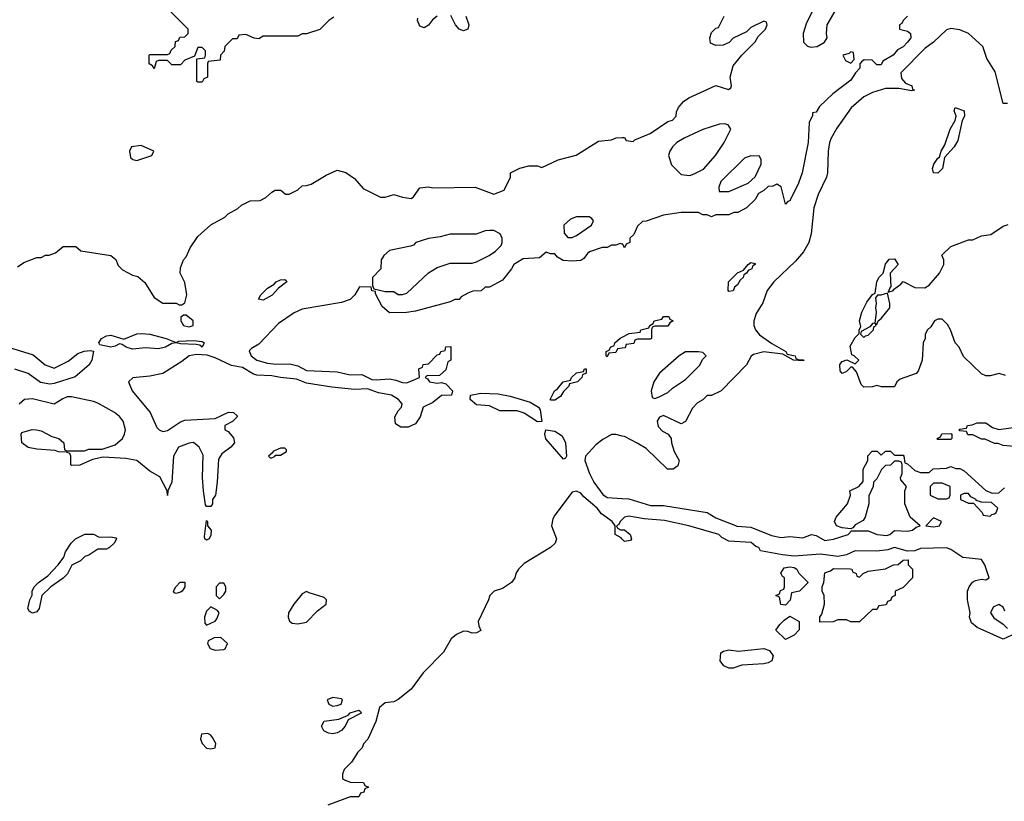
# Model space of a CAD drawing. Header units: inches. Extents: x 2348352 to 2479776, y 460422 to 613655.
# Tile 475 of 590: x 2447232 to 2451755, y 550165 to 553753. Entities that reach past the tile are written whole.
import ezdxf

# ---------------------------------------------------------------- set-up
doc = ezdxf.new("R2010")
doc.units = ezdxf.units.IN
doc.header["$MEASUREMENT"] = 0
doc.layers.add('C4545', color=7, linetype='Continuous')
doc.layers.add('C4555', color=7, linetype='Continuous')

msp = doc.modelspace()

# ---------------------------------------------------------------- linework, layer by layer
at = {"layer": 'C4545', "color": 4}
for points, elevation in [([(2448674.8, 553765.2), (2448652, 553750), (2448610, 553708.7), (2448550, 553688.7), (2448530, 553688), (2448510, 553678), (2448350, 553678), (2448330, 553666), (2448308.4, 553668.4), (2448270, 553686), (2448238, 553682), (2448230, 553666), (2448210, 553666), (2448174, 553630), (2448171.6, 553608.4), (2448154, 553590), (2448152.7, 553567.3), (2448098, 553562), (2448094, 553550), (2448094, 553490), (2448078, 553482), (2448070, 553466), (2448050, 553466), (2448046, 553470), (2448046, 553574), (2448082, 553578), (2448086, 553590), (2448086, 553610), (2448070, 553626), (2448050, 553626), (2448034, 553586), (2447990, 553568), (2447970, 553546), (2447930, 553546), (2447910, 553566), (2447870, 553566), (2447858, 553562), (2447850, 553528), (2447842, 553542), (2447826, 553550), (2447826, 553590), (2447830, 553594), (2447910, 553594), (2447922, 553598), (2447927.3, 553612.7), (2447946, 553630), (2447947.3, 553652.7), (2447962, 553658), (2447967.3, 553672.7), (2447990, 553674), (2448006, 553690), (2448006, 553710), (2447907.3, 553807.3)], 32), ([(2449150, 553769), (2449127.5, 553752.5), (2449110, 553728.7), (2449090, 553715.3), (2449070, 553724), (2449059, 553750), (2449060.2, 553759.8)], 32), ([(2449280.7, 553770), (2449294.8, 553730), (2449290, 553709.2), (2449270, 553702.7), (2449250, 553709), (2449233.2, 553730), (2449212, 553772)], 32), ([(2447222, 552618), (2447250, 552638), (2447310, 552662), (2447330, 552662), (2447350, 552672), (2447367.3, 552672.7), (2447396.4, 552683.6), (2447431.6, 552711.6), (2447490, 552712), (2447512.7, 552692.7), (2447650.5, 552670.5), (2447673, 552653), (2447684.5, 552624.5), (2447704.5, 552604.5), (2447750, 552581), (2447774, 552574), (2447806.8, 552546.8), (2447850, 552478), (2447890, 552452), (2447950, 552452), (2447963.6, 552443.6), (2447976.4, 552443.6), (2447990, 552454), (2447999, 552490), (2447990, 552546), (2447969, 552590), (2447970, 552614), (2447984, 552650), (2447996, 552664), (2448014.6, 552705.4), (2448050, 552758), (2448110, 552811), (2448173.6, 552846.4), (2448190, 552862), (2448234, 552886), (2448250, 552902), (2448290, 552922), (2448336.4, 552923.6), (2448363.1, 552936.9), (2448390, 552962), (2448406, 552970), (2448430.9, 552970.9), (2448452.7, 552952.7), (2448470, 552952), (2448510, 552972), (2448529.3, 552990.7), (2448550, 552991.3), (2448570, 552998), (2448640.2, 553039.8), (2448690, 553062), (2448730, 553051), (2448770, 553024.7), (2448810, 552978), (2448890, 552938), (2448910, 552938), (2448950, 552951), (2448990, 552938), (2449030, 552932), (2449040.4, 552939.6), (2449070, 552982), (2449110, 552986), (2449130, 552981), (2449323.6, 552983.6), (2449410, 552952), (2449458, 552970), (2449486, 553030), (2449486, 553050), (2449528.9, 553071.1), (2449570, 553082), (2449610, 553082), (2449630, 553074), (2449706, 553110), (2449788.9, 553131.1), (2449890, 553196), (2449950, 553202), (2449971.6, 553211.6), (2450000, 553211.9)], 32), ([(2450000, 552722.7), (2449990, 552726), (2449970, 552718), (2449950, 552718), (2449930, 552708), (2449907.3, 552707.3), (2449850, 552688), (2449839.6, 552680.4), (2449823.6, 552656.4), (2449810, 552648), (2449770, 552644), (2449728, 552648), (2449703.1, 552663.1), (2449690, 552678), (2449670, 552678), (2449650, 552686), (2449619.6, 552660.4), (2449545.4, 552654.6), (2449502, 552630), (2449490.9, 552609.1), (2449450, 552558), (2449390, 552526), (2449370, 552526), (2449351.6, 552508.4), (2449312.7, 552507.3), (2449290, 552498), (2449259.6, 552480.4), (2449250, 552468), (2449230, 552468), (2449210, 552458), (2449050, 552415.3), (2449008.9, 552408.9), (2448930, 552408), (2448896.4, 552436.4), (2448866, 552494), (2448866, 552506), (2448848.9, 552508.9), (2448846, 552526), (2448792.7, 552527.3), (2448772, 552490), (2448750, 552468.7), (2448710, 552455.3), (2448530, 552423.7), (2448492.5, 552407.5), (2448421.3, 552358.7), (2448330, 552264), (2448295.9, 552244.1), (2448286.4, 552233.6), (2448295.8, 552210), (2448321.6, 552190), (2448370, 552176.1), (2448410, 552171.5), (2448473, 552173), (2448510, 552164.4), (2448550, 552143.2), (2448690, 552136.9), (2448750, 552122.2), (2448804, 552124), (2448850, 552102), (2448870, 552099.2), (2448930, 552103.8), (2448959, 552099), (2448990, 552087.2), (2449010, 552086.2), (2449068, 552110), (2449066, 552150), (2449082, 552158), (2449086, 552170), (2449110, 552174), (2449150, 552214), (2449162, 552218), (2449166, 552230), (2449186, 552234), (2449190, 552252), (2449212.7, 552252.7), (2449212, 552190), (2449198, 552182), (2449190, 552146), (2449159.6, 552120.4), (2449102, 552118), (2449094, 552110), (2449104.7, 552104.7), (2449114, 552090), (2449150, 552084), (2449170, 552086.8), (2449190, 552081), (2449220.5, 552050), (2449216, 552030), (2449170, 552028.2), (2449130, 551996.3), (2449086, 551974), (2449071.3, 551930), (2449050, 551898), (2449016.9, 551883.1), (2448983.1, 551883.1), (2448958, 551898), (2448955.3, 551930), (2448970, 551958), (2448985.2, 551974.8), (2448989.2, 551990), (2448972.3, 552010), (2448939.5, 552030), (2448880, 552040), (2448830, 552058.7), (2448770, 552055.3), (2448666, 552066), (2448550, 552084.5), (2448503, 552103), (2448429.9, 552109.8), (2448390, 552118.4), (2448321, 552121), (2448305.6, 552125.6), (2448255.7, 552155.7), (2448205, 552165), (2448130, 552201.4), (2448093.5, 552213.5), (2448044.2, 552215.8), (2448011, 552210), (2447976.7, 552183.3), (2447890, 552129.6), (2447830, 552116.2), (2447750.8, 552109.2), (2447731.3, 552090), (2447747.7, 552050), (2447830.5, 551950), (2447861.4, 551881.4), (2447872, 551870), (2447890, 551862.8), (2447910, 551866.8), (2447970, 551906.8), (2447990, 551914), (2448130, 551922), (2448191.1, 551951.1), (2448214, 551950), (2448230, 551934), (2448231.3, 551930), (2448210, 551908), (2448174, 551890), (2448174, 551870), (2448190, 551862), (2448214, 551834), (2448218.8, 551810), (2448201, 551790), (2448159.9, 551760.1), (2448144.7, 551735.3), (2448139.1, 551630), (2448130.7, 551570), (2448118, 551550), (2448118, 551530), (2448110, 551518), (2448090, 551518), (2448086, 551526), (2448076, 551590), (2448072.1, 551652.1), (2448074.2, 551754.2), (2448056, 551790), (2448030, 551812.7), (2448010, 551809.2), (2447962, 551790), (2447938, 551750), (2447930.5, 551629.5), (2447912, 551590), (2447910, 551569.2), (2447908.7, 551590), (2447875.1, 551655.1), (2447830, 551681.2), (2447769.3, 551729.3), (2447718.6, 551738.6), (2447615.3, 551744.7), (2447566, 551734), (2447508, 551708), (2447470, 551706), (2447466, 551710), (2447466, 551750), (2447462, 551762), (2447447.3, 551767.3), (2447410, 551768.7), (2447395.3, 551775.3), (2447310, 551781.2), (2447270, 551789), (2447242, 551810), (2447238, 551850), (2447242, 551858), (2447289, 551871), (2447309.1, 551870.9), (2447330, 551866), (2447379.8, 551839.8), (2447412, 551830), (2447434, 551810), (2447438, 551778), (2447450, 551774), (2447530, 551774), (2447550, 551782), (2447610, 551782), (2447670, 551801), (2447704, 551830), (2447713.2, 551850), (2447718, 551870), (2447707, 551910), (2447690.8, 551930.8), (2447666.6, 551950), (2447590, 551993), (2447570, 551999.6), (2447470, 552021.2), (2447450, 552021.2), (2447430, 552013.2), (2447390, 551988), (2447290, 552013.2), (2447254, 552010), (2447230, 551988)], 32), ([(2450000, 552245.4), (2449978, 552242), (2449970, 552226), (2449938, 552222), (2449930, 552206), (2449926, 552210), (2449926, 552230), (2449942, 552238), (2449946, 552250), (2449962, 552258), (2449966, 552270), (2449990, 552291.3), (2450000, 552296.3)], 32), ([(2447170, 552253), (2447294.1, 552214.1), (2447349, 552169), (2447390, 552153), (2447454.7, 552185.3), (2447498.8, 552221.2), (2447528.4, 552231.5), (2447554.9, 552234.9), (2447570.7, 552230.7), (2447563.1, 552190), (2447551.4, 552168.6), (2447486.4, 552113.6), (2447390, 552082.6), (2447370, 552080.4), (2447327.2, 552087.2), (2447270, 552129.4), (2447210, 552149.2)], 28), ([(2450000, 551841.5), (2449970, 551849.2), (2449950, 551849.2), (2449910, 551826.6), (2449878.3, 551801.7), (2449830.5, 551749.5), (2449828, 551730), (2449849.4, 551669.4), (2449869, 551630), (2449910, 551572.7), (2449930, 551560.2), (2450000, 551555.4)], 36), ([(2450000, 551368.7), (2449994.6, 551374.6), (2449968, 551390), (2449968, 551430), (2449954, 551450), (2449904.4, 551484.4), (2449885.1, 551510), (2449823.1, 551563.1), (2449810, 551579.5), (2449790, 551589.2), (2449770, 551584), (2449690, 551479), (2449681, 551461), (2449674.8, 551430), (2449698, 551370), (2449692, 551350), (2449670.5, 551329.5), (2449550, 551257.2), (2449522.8, 551230), (2449511, 551210), (2449506, 551190), (2449490.7, 551169.3), (2449450, 551141.2), (2449410.7, 551129.3), (2449391.3, 551110), (2449386, 551090), (2449338, 550990), (2449341, 550970), (2449350.5, 550949.5), (2449330, 550938), (2449310, 550936.2), (2449290, 550945.1), (2449270, 550945.6), (2449238, 550930), (2449214, 550910), (2449178.8, 550850), (2449085.5, 550754.5), (2449030, 550679.3), (2448970, 550632.3), (2448950, 550622), (2448910, 550617), (2448885.1, 550594.9), (2448868.2, 550531.8), (2448831.3, 550450), (2448811.1, 550428.9), (2448804.7, 550410), (2448784.7, 550390), (2448755.3, 550344.7), (2448722, 550310), (2448714, 550290), (2448714, 550270), (2448723.6, 550263.6), (2448750, 550252), (2448811.6, 550251.6), (2448818, 550238), (2448834, 550230), (2448818, 550222), (2448812.7, 550207.3), (2448798, 550202), (2448790, 550186), (2448750, 550186), (2448647.3, 550147.3)], 36), ([(2450000, 551459.3), (2449990.7, 551450), (2449984.7, 551435.3), (2449974, 551430), (2449978, 551418), (2449991.6, 551411.6), (2450000, 551411.3)], 36)]:
    msp.add_lwpolyline(points, dxfattribs=dict(at, elevation=elevation))
for points, elevation in [([(2447790, 553175.1), (2447744.7, 553170), (2447736, 553150), (2447741, 553121), (2447751.1, 553111.1), (2447770, 553107.3), (2447838, 553130), (2447848, 553150)], 36), ([(2449790, 552848.7), (2449762, 552838), (2449732, 552810), (2449732.7, 552772.7), (2449750, 552754), (2449770, 552754), (2449790, 552762), (2449858, 552810), (2449868, 552830), (2449860.4, 552840.4), (2449848.4, 552848.4)], 32), ([(2449410, 552785.2), (2449390, 552785.2), (2449370, 552784), (2449328.9, 552768.9), (2449210, 552768.7), (2449164, 552756), (2449110, 552749), (2449051.3, 552730), (2449041.4, 552718.6), (2449026.9, 552713.1), (2448930, 552694), (2448904.7, 552670), (2448892, 552650), (2448890.9, 552609.1), (2448852, 552570), (2448852.7, 552532.7), (2448858, 552518), (2448910, 552504.7), (2448950, 552504.7), (2448970, 552491.3), (2448990, 552491.3), (2449010, 552498), (2449109.4, 552590.6), (2449150, 552616), (2449210, 552634.8), (2449310, 552636), (2449330, 552641), (2449388, 552670), (2449418, 552690), (2449443.1, 552716.9), (2449448.7, 552730), (2449448.7, 552750), (2449439, 552770)], 32), ([(2448350, 552465.1), (2448329.3, 552470), (2448339.5, 552490), (2448370, 552520.5), (2448400.7, 552539.3), (2448410, 552550.4), (2448430, 552559.1), (2448450, 552561), (2448455.9, 552555.9), (2448458.8, 552550), (2448419.9, 552520.1), (2448391.3, 552488.7)], 28), ([(2447996.4, 552396.4), (2447983.6, 552396.4), (2447972.7, 552387.3), (2447972, 552370), (2447984.7, 552350), (2448010, 552342.8), (2448028, 552350), (2448028, 552370)], 32), ([(2447950, 552271.3), (2447963.2, 552276.8), (2448030, 552280.5), (2448070, 552276.4), (2448079.1, 552270), (2448070, 552249.9), (2448058.7, 552258.7), (2448042, 552262), (2447970, 552264.5), (2447950, 552269.4), (2447930, 552266), (2447901, 552250), (2447870, 552242.6), (2447810, 552246), (2447750, 552240.9), (2447720.9, 552250), (2447702.5, 552262.5), (2447690, 552264.5), (2447670, 552253.6), (2447650, 552249.8), (2447600.1, 552260.1), (2447595.1, 552270), (2447607, 552290), (2447630, 552302), (2447650, 552304.6), (2447710, 552286), (2447770, 552310.3), (2447793, 552313), (2447830, 552308.9), (2447904.7, 552290)], 28), ([(2449670, 552006), (2449668.7, 552010), (2449689, 552050), (2449702, 552058), (2449728, 552090), (2449762, 552098), (2449766, 552110), (2449790, 552132), (2449822, 552138), (2449826, 552150), (2449834, 552150), (2449834, 552130), (2449818, 552122), (2449814, 552110), (2449794, 552090), (2449758, 552082), (2449754, 552070), (2449730, 552046), (2449716.9, 552023.1), (2449690, 552006)], 32), ([(2449610, 551907), (2449550, 551946), (2449516.9, 551956.9), (2449436.8, 551956.8), (2449390, 551980.9), (2449330, 551985.6), (2449301.2, 552010), (2449302, 552030), (2449350, 552038.2), (2449430, 552035.2), (2449484.5, 552024.4), (2449576.7, 551996.7), (2449614.4, 551974.4), (2449622.4, 551962.4), (2449630, 551908.7)], 32), ([(2449730, 551736), (2449648.3, 551828.3), (2449643.6, 551850), (2449649.4, 551870.6), (2449690, 551864.6), (2449723.4, 551843.4), (2449739.3, 551810), (2449744, 551750), (2449739.3, 551740.7)], 32), ([(2448450, 551786), (2448430, 551786), (2448394, 551770), (2448394, 551766), (2448374, 551750), (2448382, 551742), (2448390, 551742), (2448406, 551750), (2448406, 551754), (2448430, 551754), (2448458, 551770), (2448458, 551778)], 36), ([(2448090, 551364), (2448082, 551370), (2448081.2, 551381.2), (2448090, 551454), (2448094, 551450), (2448094, 551430), (2448110.8, 551410), (2448110, 551386), (2448102, 551370)], 32), ([(2447596.9, 551376.9), (2447650, 551378.8), (2447674, 551374), (2447676, 551370), (2447666, 551350), (2447644.7, 551330), (2447630, 551322.7), (2447590, 551322), (2447550, 551295.3), (2447531.1, 551288.9), (2447510.9, 551269.1), (2447471.3, 551248.7), (2447451, 551209), (2447431.1, 551188.9), (2447374, 551150), (2447334, 551110), (2447321, 551050), (2447310, 551035.3), (2447290, 551028), (2447276.4, 551036.4), (2447269.3, 551050), (2447278, 551090), (2447288.4, 551111.6), (2447288.7, 551130), (2447298, 551150), (2447318, 551170), (2447360.4, 551199.6), (2447409.1, 551250.9), (2447434, 551286), (2447442, 551310), (2447468.7, 551350), (2447488.7, 551370), (2447530.9, 551390.9), (2447570, 551391)], 32), ([(2447950, 551119), (2447942, 551122), (2447939, 551130), (2447949.2, 551150), (2447969.6, 551170.4), (2447990, 551171), (2447990.7, 551150), (2447978.8, 551130), (2447970, 551124.5)], 32), ([(2448170, 551166), (2448150, 551166), (2448134, 551150), (2448134, 551110), (2448150, 551094), (2448170, 551114), (2448178, 551130), (2448178, 551150)], 36), ([(2448550, 551128.7), (2448530, 551118), (2448491.3, 551070), (2448466, 551030), (2448464.7, 551010), (2448471.1, 550991.1), (2448482.8, 550982.8), (2448510, 550978.8), (2448550, 550987.3), (2448600.5, 551039.5), (2448639, 551070), (2448641.2, 551090), (2448630, 551101.2), (2448561.5, 551121.5)], 36), ([(2448110, 551058), (2448090, 551038), (2448081, 551010), (2448082, 550982), (2448090, 550974), (2448110, 550982), (2448130, 550992), (2448138, 551002), (2448148, 551030), (2448140.4, 551040.4)], 36), ([(2448156.4, 550916.4), (2448125.4, 550914.6), (2448098, 550902), (2448094, 550890), (2448106.4, 550866.4), (2448130, 550858), (2448170, 550862), (2448175.3, 550864.7), (2448186, 550890)], 36), ([(2448670, 550642), (2448644.7, 550630), (2448652, 550610), (2448670, 550601), (2448690, 550604), (2448708, 550610), (2448715.3, 550630), (2448710, 550635.3)], 36), ([(2448670, 550475.1), (2448650, 550478), (2448628.6, 550488.6), (2448618.7, 550510), (2448630, 550532), (2448697.8, 550542.2), (2448740.2, 550559.8), (2448750.4, 550570.4), (2448790, 550582.8), (2448797.5, 550577.5), (2448800.7, 550570), (2448741.1, 550538.9), (2448726.4, 550510), (2448710, 550489.6), (2448690, 550478.7)], 32), ([(2448096, 550476), (2448067.1, 550472.9), (2448063, 550450), (2448070.7, 550430), (2448090, 550408), (2448110, 550404.9), (2448129, 550411), (2448132.7, 550430), (2448117.5, 550457.5), (2448110, 550468.7)], 36)]:
    msp.add_lwpolyline(points, close=True, dxfattribs=dict(at, elevation=elevation))
at = {"layer": 'C4555', "color": 4}
for points, elevation in [([(2450871.6, 553791.6), (2450845.4, 553734.6), (2450831.3, 553690), (2450832, 553650), (2450851.1, 553631.1), (2450866.4, 553626.4), (2450895.3, 553630), (2450928.7, 553650), (2450942, 553670), (2450938, 553690), (2450942, 553730), (2450988, 553810)], 32), ([(2450000, 553211.9), (2450010, 553212), (2450018, 553198), (2450050, 553194), (2450058, 553202), (2450128, 553230), (2450210, 553286), (2450230, 553292), (2450248, 553310), (2450248.7, 553330), (2450258, 553350), (2450282, 553378), (2450305.6, 553394.4), (2450430, 553451), (2450488, 553432), (2450499, 553441), (2450502, 553450), (2450496, 553490), (2450510, 553542), (2450549.2, 553590.8), (2450610, 553652), (2450624, 553676), (2450658, 553710), (2450666, 553730), (2450662, 553742), (2450650, 553746), (2450590, 553718), (2450570, 553698), (2450510, 553668), (2450490.9, 553649.1), (2450463.6, 553636.4), (2450430, 553635.3), (2450405.6, 553645.6), (2450402, 553670), (2450410, 553694), (2450430, 553714), (2450442, 553718), (2450468.7, 553770)], 32), ([(2451310.6, 553769.4), (2451291, 553750), (2451284.7, 553735.3), (2451274, 553730), (2451274, 553710), (2451310, 553701), (2451324.7, 553690), (2451326, 553670), (2451310.8, 553650), (2451290, 553629.3), (2451264.5, 553615.5), (2451244.7, 553590), (2451196.9, 553563.1), (2451190, 553546), (2451170, 553546), (2451148, 553568), (2451111.6, 553568.4), (2451099.6, 553560.4), (2451092, 553550), (2451091.3, 553530), (2451070.8, 553509.2), (2451050, 553475.3), (2450967.1, 553412.9), (2450905.4, 553354.6), (2450890, 553328), (2450874, 553326), (2450874, 553314), (2450858, 553282), (2450853.4, 553190), (2450826.8, 553050), (2450810, 553002), (2450770, 552922), (2450761, 552919), (2450750, 552906), (2450730, 552986), (2450710, 552998), (2450691.3, 552988.7), (2450670, 552988), (2450650.9, 552969.1), (2450625.4, 552954.6), (2450610, 552928), (2450571.1, 552888.9), (2450531.6, 552868.4), (2450512.7, 552867.3), (2450490, 552858), (2450430, 552858), (2450410, 552848.7), (2450390, 552858), (2450370, 552858), (2450350, 552868), (2450270, 552868), (2450190, 552855.3), (2450110, 552828), (2450092.7, 552827.3), (2450070, 552806), (2450052.7, 552767.3), (2450034, 552750), (2450034, 552730), (2450018, 552722), (2450010, 552706), (2450002, 552722), (2450000, 552722.7)], 32), ([(2451770, 553368.7), (2451750, 553368), (2451713.8, 553513.8), (2451675.5, 553575.5), (2451656, 553630), (2451590, 553689.2), (2451550, 553706), (2451510, 553713.2), (2451490, 553706), (2451430.3, 553649.7), (2451390, 553620.7), (2451279.5, 553510), (2451283, 553483), (2451301.5, 553461.5), (2451330.5, 553450), (2451334, 553434), (2451342, 553430), (2451330, 553427.3), (2451270, 553437.6), (2451210, 553436.9), (2451150, 553419.5), (2451110, 553398.4), (2451051.7, 553348.3), (2450985.3, 553254.8), (2450960.4, 553210), (2450952.4, 553190), (2450946, 553150), (2450943, 553050), (2450938, 553030), (2450900.5, 552950), (2450880.5, 552890), (2450867.7, 552770), (2450856.3, 552730), (2450832.1, 552687.9), (2450796.1, 552643.9), (2450696, 552550), (2450666, 552510), (2450646.4, 552453.6), (2450615.3, 552404.7), (2450604.7, 552370), (2450604.7, 552350), (2450611.3, 552330), (2450630, 552306), (2450686.4, 552266.4), (2450752, 552230), (2450758, 552218), (2450794, 552210), (2450798, 552198), (2450812, 552192), (2450828, 552192), (2450831, 552191), (2450834, 552190), (2450832.7, 552187.3), (2450786, 552190), (2450738, 552218), (2450650, 552228.7), (2450603.6, 552216.4), (2450591.6, 552208.4), (2450571.1, 552168.9), (2450454, 552050), (2450410, 552028), (2450390, 552028), (2450370, 552008), (2450345.4, 551994.6), (2450322, 551970), (2450290, 551908), (2450270, 551898), (2450190, 551935.3), (2450171, 551929), (2450161, 551910), (2450164.9, 551884.9), (2450184.5, 551864.5), (2450210.7, 551850.7), (2450224.7, 551830), (2450226, 551810), (2450238, 551770), (2450262, 551730), (2450255.3, 551704.7), (2450234, 551690), (2450208, 551690), (2450110, 551784), (2450068.9, 551808.9), (2450010, 551839), (2450000, 551841.5)], 36), ([(2451760.2, 552120.2), (2451731.6, 552128.4), (2451690, 552118), (2451670, 552118), (2451650, 552128), (2451567.3, 552207.3), (2451548, 552250), (2451528.7, 552270), (2451508, 552330), (2451493.6, 552353.6), (2451470, 552378), (2451450, 552378), (2451434, 552370), (2451416.9, 552343.1), (2451402, 552330), (2451392, 552310), (2451391.1, 552288.9), (2451382, 552270), (2451378, 552190), (2451359.8, 552140.2), (2451350, 552128.7), (2451276.9, 552103.1), (2451262, 552090), (2451250, 552068), (2451191.6, 552068.4), (2451170, 552074), (2451150, 552068), (2451110, 552066), (2451098, 552078), (2451076.4, 552136.4), (2451058, 552158), (2451050, 552158), (2451030, 552138), (2451010, 552128.7), (2451000.4, 552140.4), (2450999, 552170), (2451010, 552184.7), (2451032, 552192), (2451070, 552174), (2451086, 552190), (2451066, 552210), (2451054.6, 552214.6), (2451046.3, 552253.7), (2451070, 552294), (2451088, 552312), (2451088, 552328), (2451095.3, 552344.7), (2451089.4, 552370), (2451100.9, 552410), (2451122.9, 552457.1), (2451150, 552492), (2451162, 552498), (2451169.3, 552550), (2451179.3, 552570), (2451199, 552590), (2451209.6, 552630.4), (2451226.2, 552653.8), (2451250, 552654.8), (2451266.8, 552630), (2451231.3, 552590), (2451234, 552526), (2451230, 552526), (2451222, 552502), (2451246, 552510), (2451246, 552514), (2451280.4, 552539.6), (2451290, 552552), (2451343.6, 552523.6), (2451390, 552522), (2451410, 552534), (2451458, 552590), (2451478, 552630), (2451478, 552650), (2451468.4, 552671.6), (2451510, 552711.3), (2451590, 552742), (2451610, 552742), (2451650, 552761), (2451692.9, 552767.1), (2451750, 552804.7), (2451772.7, 552812.7)], 36), ([(2450000, 552296.3), (2450032, 552312), (2450082, 552318), (2450086, 552330), (2450122, 552338), (2450126, 552350), (2450142, 552358), (2450146, 552370), (2450182, 552378), (2450190, 552391.3), (2450214, 552390), (2450218, 552378), (2450234, 552370), (2450218, 552362), (2450210, 552346), (2450150, 552346), (2450138, 552342), (2450134, 552330), (2450134, 552290), (2450130, 552286), (2450070, 552286), (2450058, 552282), (2450052.7, 552267.3), (2450018, 552262), (2450012.7, 552247.3), (2450000, 552245.4)], 32), ([(2451848.7, 551788.7), (2451750, 551798), (2451727.3, 551807.3), (2451710, 551808), (2451667.3, 551827.3), (2451650, 551828), (2451610, 551848), (2451588, 551848), (2451582, 551862), (2451550, 551866), (2451546, 551870), (2451550, 551874), (2451582, 551878), (2451586, 551890), (2451607.3, 551892.7), (2451630, 551902), (2451670, 551902), (2451701, 551881), (2451730, 551871), (2451830, 551886)], 36), ([(2450000, 551555.4), (2450030, 551553.4), (2450130, 551523.5), (2450190, 551523.5), (2450390, 551490.2), (2450430, 551466), (2450527.5, 551427.5), (2450590, 551422.6), (2450685.2, 551385.2), (2450730, 551376.1), (2450770, 551380.2), (2450830, 551373.7), (2450870, 551389.1), (2450890, 551384.4), (2450930, 551361.8), (2450970, 551367.9), (2451037.2, 551390), (2451053.2, 551406.8), (2451130, 551406), (2451171, 551390), (2451214.7, 551385.2), (2451229, 551390), (2451250, 551407.7), (2451310, 551404.4), (2451333.2, 551410), (2451350, 551424), (2451368, 551430), (2451322, 551470), (2451298, 551530), (2451298, 551590), (2451306, 551610), (2451280.4, 551640.4), (2451278, 551650), (2451286, 551670), (2451286, 551710), (2451282, 551722), (2451270, 551726), (2451250, 551726), (2451231.6, 551708.4), (2451210, 551706), (2451191.6, 551688.4), (2451170, 551646), (2451154, 551630), (2451152, 551610), (2451132.7, 551567.3), (2451132, 551530), (2451116, 551470), (2451106.4, 551453.6), (2451070, 551434), (2451059.8, 551420.2), (2451050, 551415.3), (2451010, 551420.9), (2450984, 551430), (2450975.3, 551450), (2450982, 551470), (2451034, 551530), (2451048, 551570), (2451046, 551590), (2451086, 551610), (2451107.3, 551632.7), (2451106, 551690), (2451128, 551730), (2451128.4, 551751.6), (2451148.4, 551771.6), (2451171.6, 551771.6), (2451190, 551754), (2451210, 551772), (2451231.6, 551771.6), (2451250, 551754), (2451290, 551754), (2451294, 551750), (2451298, 551718), (2451310, 551714), (2451343.6, 551683.6), (2451370, 551674), (2451410, 551674), (2451428.4, 551691.6), (2451490, 551694), (2451510, 551702), (2451532.7, 551692.7), (2451550, 551692), (2451570, 551682), (2451670, 551591.3), (2451699.6, 551579.6), (2451730, 551581), (2451756.6, 551603.4)], 36), ([(2451790, 550928), (2451750, 550909), (2451630, 550962), (2451604, 550984), (2451595.3, 551010), (2451598, 551030), (2451586, 551090), (2451586, 551130), (2451594, 551150), (2451609.3, 551170.7), (2451622, 551178), (2451650, 551184.7), (2451670, 551182), (2451686, 551190), (2451665.2, 551250), (2451650, 551275.1), (2451564.7, 551284.7), (2451510, 551320.9), (2451490, 551328.7), (2451370, 551326), (2451344.7, 551315.3), (2451310, 551313.2), (2451250, 551329.3), (2451220.3, 551319.7), (2451170, 551313.1), (2451070, 551314.7), (2451030, 551296.2), (2450990, 551288), (2450910, 551298.9), (2450790, 551290.8), (2450736.1, 551296.1), (2450634.6, 551314.6), (2450628, 551330), (2450614, 551334), (2450592.3, 551352.3), (2450490, 551359), (2450456.6, 551376.6), (2450444, 551390), (2450305.2, 551430), (2450193.7, 551453.7), (2450100.9, 551460.9), (2450030, 551474.4), (2450010.8, 551470), (2450000, 551459.3)], 36), ([(2450000, 551411.3), (2450010, 551411), (2450036, 551390), (2450042, 551370), (2450038, 551362), (2450010, 551358), (2450000, 551368.7)], 36), ([(2451758, 551038), (2451750, 551055.3), (2451730, 551068.7), (2451703.5, 551056.5), (2451692, 551030), (2451706.8, 551006.8), (2451750, 550978), (2451770, 550958)], 36)]:
    msp.add_lwpolyline(points, dxfattribs=dict(at, elevation=elevation))
for points, elevation in [([(2451050, 553606), (2451042, 553598), (2451014, 553590), (2451025.4, 553565.4), (2451050, 553554), (2451066, 553570), (2451062, 553602)], 32), ([(2451450, 553048), (2451429.7, 553049.7), (2451425.4, 553070), (2451432, 553090), (2451450, 553117.3), (2451458, 553122), (2451464.7, 553150), (2451481.3, 553178.7), (2451506.6, 553250), (2451529.6, 553290), (2451533.2, 553310), (2451525.1, 553334.9), (2451530, 553350.6), (2451570, 553334.8), (2451572.7, 553310), (2451560.7, 553290), (2451541.6, 553198.4), (2451524.9, 553170), (2451479.8, 553120.2), (2451470.4, 553070)], 36), ([(2450470, 553275.3), (2450446.4, 553273.6), (2450370, 553248.7), (2450284.7, 553210), (2450251.3, 553190), (2450231.3, 553170), (2450218, 553150), (2450212, 553130), (2450226.4, 553086.4), (2450270, 553042), (2450310, 553038), (2450330, 553046), (2450372.5, 553067.5), (2450428.7, 553130), (2450468.7, 553190), (2450498, 553250), (2450486, 553270)], 32), ([(2450590, 553128), (2450562, 553118), (2450452, 553010), (2450443.6, 552983.6), (2450444.7, 552964.7), (2450490, 552964.7), (2450578, 553002), (2450610, 553032), (2450638, 553090), (2450638, 553110), (2450630, 553126)], 32), ([(2450490, 552506), (2450486, 552510), (2450488, 552550), (2450530, 552591.3), (2450556.4, 552603.6), (2450578, 552630), (2450590, 552638), (2450610, 552634), (2450610.4, 552629.6), (2450598, 552622), (2450594.8, 552610), (2450578, 552602), (2450570, 552589), (2450558, 552582), (2450554.8, 552570), (2450542, 552558), (2450530, 552535.3), (2450515.3, 552524.7), (2450510, 552509)], 32), ([(2451218, 552498), (2451188, 552488), (2451172, 552488), (2451163.6, 552476.4), (2451166.8, 552450), (2451162.8, 552430), (2451166.8, 552410), (2451159.6, 552360.4), (2451150, 552358), (2451136.9, 552343.1), (2451098, 552322), (2451094, 552310), (2451110, 552294), (2451118, 552302), (2451130, 552304.7), (2451154, 552330), (2451156.4, 552343.6), (2451166, 552350), (2451162, 552358), (2451170, 552354), (2451175.3, 552370), (2451190, 552381), (2451229, 552430), (2451229.2, 552450)], 36), ([(2450350, 552228), (2450290, 552228), (2450262, 552210), (2450171.3, 552130), (2450144.7, 552090), (2450132, 552050), (2450138, 552018), (2450150, 552014), (2450170, 552022), (2450210, 552042), (2450230, 552062), (2450290, 552102), (2450354.6, 552165.4), (2450370, 552194), (2450386, 552210), (2450370, 552226)], 36), ([(2451450, 551826), (2451446, 551830), (2451462, 551838), (2451468.4, 551851.6), (2451510, 551854), (2451514, 551850), (2451514, 551830), (2451510, 551826)], 36), ([(2451470, 551626), (2451430, 551626), (2451414, 551610), (2451414, 551570), (2451450, 551554), (2451490, 551554), (2451502, 551558), (2451506, 551570), (2451506, 551610)], 36), ([(2451590, 551578), (2451570, 551578), (2451554, 551570), (2451554, 551550), (2451590, 551534), (2451614, 551534), (2451654, 551490), (2451658, 551478), (2451690, 551474), (2451698, 551482), (2451710, 551484.7), (2451718, 551490), (2451726, 551510), (2451696.4, 551536.4), (2451650, 551538), (2451626, 551546), (2451626, 551550), (2451602, 551562)], 36), ([(2451430, 551466), (2451394, 551430), (2451430, 551425.5), (2451450, 551428.5), (2451458, 551430), (2451466, 551450)], 36), ([(2451050, 550988.7), (2451030, 550998), (2450990, 550998), (2450968.4, 550988.4), (2450907.3, 550987.3), (2450908, 551010), (2450916.4, 551023.6), (2450928.7, 551070), (2450928, 551110), (2450918, 551130), (2450918, 551150), (2450926, 551170), (2450930, 551214), (2450956.4, 551223.6), (2450970, 551234), (2451047.3, 551232.7), (2451054, 551230), (2451058, 551218), (2451074, 551210), (2451078, 551198), (2451090, 551194), (2451106, 551210), (2451130, 551222), (2451210, 551232), (2451246, 551250), (2451268, 551252), (2451290, 551272), (2451312.7, 551272.7), (2451314, 551250), (2451334, 551230), (2451334, 551190), (2451290, 551146), (2451254, 551130), (2451254, 551110), (2451238, 551102), (2451232.7, 551087.3), (2451218, 551082), (2451212.7, 551067.3), (2451178, 551062), (2451170, 551046), (2451150, 551046), (2451090, 550988.7)], 36), ([(2450750, 551066), (2450728, 551068), (2450722, 551102), (2450706, 551110), (2450722, 551118), (2450727.3, 551132.7), (2450742, 551138), (2450746, 551150), (2450746, 551190), (2450736.4, 551196.4), (2450728.4, 551211.6), (2450744, 551236), (2450770, 551242), (2450790, 551238), (2450802, 551230), (2450811.6, 551211.6), (2450854, 551170), (2450814, 551130), (2450778, 551122), (2450771.3, 551088.7)], 36), ([(2450750, 550908), (2450706, 550950), (2450723.1, 550976.9), (2450743.1, 550996.9), (2450770, 551014), (2450812, 550990), (2450812.7, 550952.7), (2450790, 550928)], 36), ([(2450510, 550775.8), (2450490, 550776.3), (2450466.7, 550786.7), (2450449, 550810), (2450453.2, 550846.8), (2450465.2, 550854.8), (2450490, 550860.7), (2450534, 550854), (2450650, 550866.7), (2450676.5, 550856.5), (2450692.5, 550832.5), (2450687.7, 550810), (2450670, 550801.1), (2450650, 550796), (2450550, 550789.6)], 36)]:
    msp.add_lwpolyline(points, close=True, dxfattribs=dict(at, elevation=elevation))

doc.saveas('drawing.dxf')
